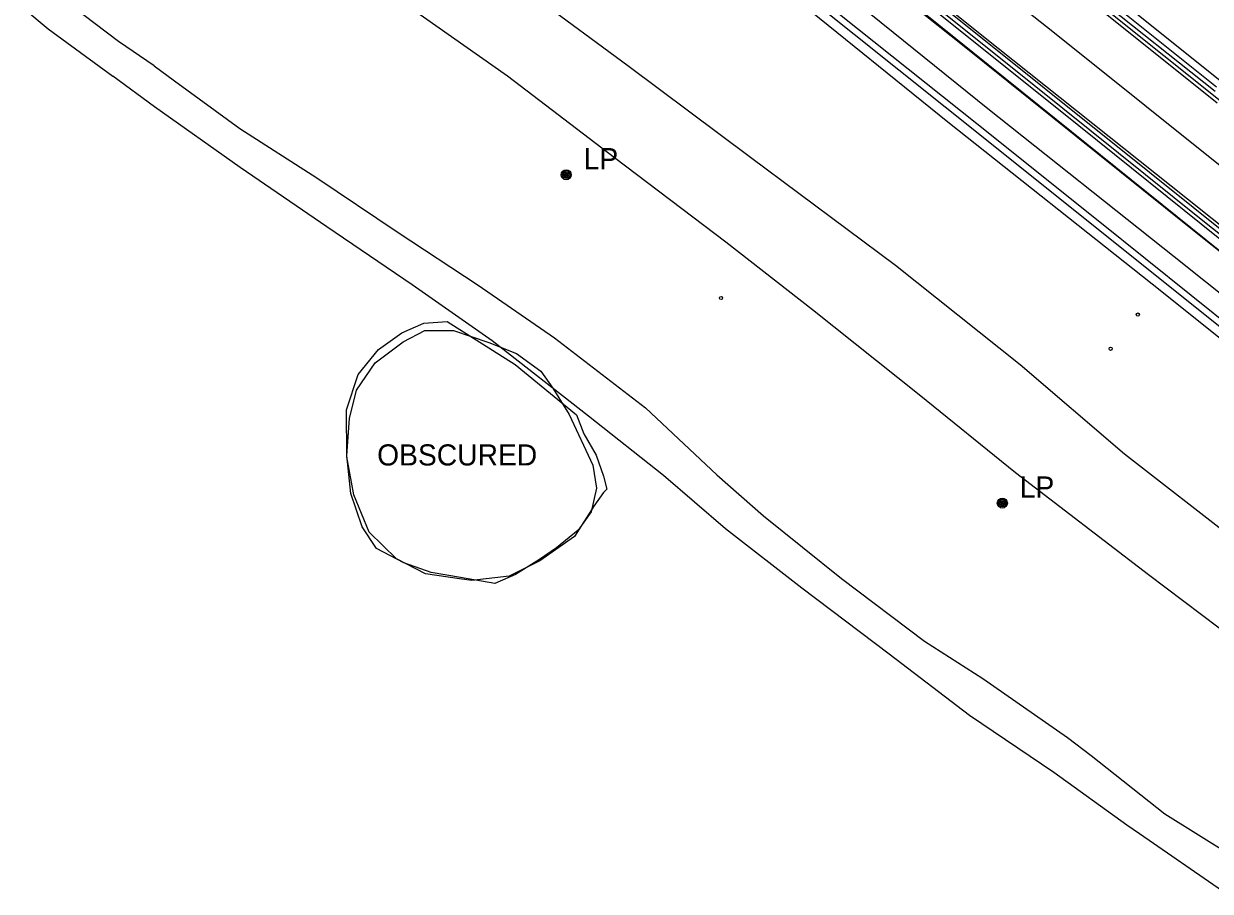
# Model space of a CAD drawing. Extents: x 368532 to 392481, y 10654822 to 10676899.
# Drawn here: x 379889.4 to 380170.4, y 10658865.9 to 10659071.4 of the extents above; entities that cross this region are included whole.
import ezdxf

# ---------------------------------------------------------------- set-up
doc = ezdxf.new("R2010")
doc.units = 0
for name, color, linetype in [('p_dtm obscured area', 7, 'Continuous'), ('p_dtm retaining wall', 7, 'Continuous'), ('p_dtm sidewalk', 7, 'Continuous'), ('p_road - paved curb', 7, 'Continuous'), ('p_road conc barrier', 7, 'Continuous'), ('p_road dirt road', 7, 'Continuous'), ('p_road paint stripe', 7, 'Continuous'), ('p_structure fence', 7, 'Continuous'), ('p_structure unidentified', 7, 'Continuous'), ('p_structure wall', 7, 'Continuous'), ('p_utility general pole', 7, 'Continuous'), ('p_veg woods', 7, 'Continuous')]:
    doc.layers.add(name, color=color, linetype=linetype)

msp = doc.modelspace()

# ---------------------------------------------------------------- linework, layer by layer
at = {"layer": 'p_dtm obscured area'}
msp.add_lwpolyline([(379992.64, 10658939.89), (379984.55, 10658941.12), (379977.66, 10658944.61), (379971.21, 10658950.97), (379967.56, 10658959.79), (379965.9, 10658968.76), (379965.89, 10658979.9), (379968.62, 10658988.27), (379973.45, 10658994.22), (379978.98, 10658998.18), (379984.15, 10659000.48), (379989.68, 10659000.82), (380005.81, 10658990.62), (380020.34, 10658978.72), (380022.07, 10658974.27), (380024.95, 10658969.22), (380026.67, 10658964.23), (380027.5, 10658961.15), (380026.74, 10658960.38), (380024.43, 10658957.14), (380019.82, 10658949.96), (380011.66, 10658944.13), (380004.36, 10658940.56), (379995.51, 10658939.49)], close=True, dxfattribs=at)
at = {"layer": 'p_dtm retaining wall'}
for p, q in [((380084.53, 10659088.47), (380133.86, 10659048.76)), ((380133.86, 10659048.76), (380190.92, 10659002.81))]:
    msp.add_line(p, q, dxfattribs=at)
at = {"layer": 'p_dtm sidewalk'}
for p, q in [((380092.25, 10659084.87), (380135.23, 10659050.48)), ((380135.23, 10659050.48), (380180.82, 10659013.81))]:
    msp.add_line(p, q, dxfattribs=at)
at = {"layer": 'p_road - paved curb'}
for p, q in [((380188.89, 10659040.08), (380120.68, 10659094.74)), ((380125.35, 10659093.69), (380171.88, 10659056.4)), ((380106.51, 10659075.79), (380156.01, 10659036.18)), ((380156.01, 10659036.18), (380203.63, 10658997.88))]:
    msp.add_line(p, q, dxfattribs=at)
at = {"layer": 'p_road conc barrier'}
for p, q in [((380171.55, 10659055.3), (380126.08, 10659091.52)), ((380122.31, 10659061.87), (380089.18, 10659088.35)), ((380168.2, 10659025), (380122.31, 10659061.87)), ((380205.51, 10658995.24), (380168.2, 10659025))]:
    msp.add_line(p, q, dxfattribs=at)
at = {"layer": 'p_road dirt road'}
for p, q in [((380001.32, 10659084.48), (380032.48, 10659061.46)), ((379911.85, 10659067.11), (379892.44, 10659082.01)), ((380003.97, 10659058.94), (379976.61, 10659078.18)), ((379889.43, 10659074.93), (379895.24, 10659070.17)), ((379895.24, 10659070.17), (379910.53, 10659058.96)), ((379920.29, 10659061.35), (379911.85, 10659067.11)), ((379920.36, 10659051.67), (379910.53, 10659058.96)), ((379920.29, 10659061.35), (379925.16, 10659057.82)), ((380029.32, 10659039.59), (380003.97, 10659058.94)), ((380032.48, 10659061.46), (380061.51, 10659039.79)), ((379925.16, 10659057.82), (379940.6, 10659046.57)), ((379940.68, 10659037.31), (379920.36, 10659051.67)), ((379940.6, 10659046.57), (379958.86, 10659034.82)), ((380055.66, 10659019.62), (380029.32, 10659039.59)), ((380061.51, 10659039.79), (380095.87, 10659014.15)), ((379961.22, 10659023.23), (379940.68, 10659037.31)), ((379958.86, 10659034.82), (379977.87, 10659022.04)), ((379981.39, 10659009.51), (379961.22, 10659023.23)), ((379977.87, 10659022.04), (379997.04, 10659009.45)), ((380076.17, 10659003.57), (380055.66, 10659019.62)), ((380095.87, 10659014.15), (380125.33, 10658990.69)), ((380000.34, 10658996.24), (379981.39, 10659009.51)), ((379997.04, 10659009.45), (380015.09, 10658996.94)), ((380101.42, 10658983.51), (380076.17, 10659003.57)), ((380023.16, 10658978.4), (380000.34, 10658996.24)), ((380015.09, 10658996.94), (380036.63, 10658980.41)), ((380125.33, 10658990.69), (380150.04, 10658969.53)), ((380124.26, 10658965.02), (380101.42, 10658983.51)), ((380036.63, 10658980.41), (380053.51, 10658964.53)), ((380040.91, 10658964.39), (380023.16, 10658978.4)), ((380150.04, 10658969.53), (380183.94, 10658943.16)), ((380055.62, 10658951.71), (380040.91, 10658964.39)), ((380053.51, 10658964.53), (380064.58, 10658954.78)), ((380155.76, 10658940.87), (380124.26, 10658965.02)), ((380064.58, 10658954.78), (380083.09, 10658939.97)), ((380073.68, 10658937.67), (380055.62, 10658951.71)), ((380083.09, 10658939.97), (380102.71, 10658925.15)), ((380179.89, 10658922.55), (380155.76, 10658940.87)), ((380094.35, 10658922.03), (380073.68, 10658937.67)), ((380102.71, 10658925.15), (380116.51, 10658916.31)), ((380113.33, 10658907.56), (380094.35, 10658922.03)), ((380116.51, 10658916.31), (380136.6, 10658902.3)), ((380133.33, 10658894), (380113.33, 10658907.56)), ((380136.6, 10658902.3), (380142.19, 10658898.04)), ((380142.19, 10658898.04), (380159.58, 10658884.23)), ((380150.58, 10658881.56), (380133.33, 10658894)), ((380159.58, 10658884.23), (380175.55, 10658874.29)), ((380153.63, 10658879.51), (380150.58, 10658881.56)), ((380173.24, 10658865.91), (380153.63, 10658879.51))]:
    msp.add_line(p, q, dxfattribs=at)
at = {"layer": 'p_road paint stripe'}
for p, q in [((380073.04, 10659103.48), (380116.28, 10659068.67)), ((380100.12, 10659095.95), (380133.1, 10659069.53)), ((380131.6, 10659090.94), (380181.11, 10659051.15)), ((380172.04, 10659052.56), (380127.66, 10659088.12)), ((380116.28, 10659068.67), (380164.96, 10659029.87)), ((380133.1, 10659069.53), (380188.1, 10659025.41)), ((380164.96, 10659029.87), (380211.35, 10658992.96))]:
    msp.add_line(p, q, dxfattribs=at)
at = {"layer": 'p_structure fence'}
for p, q in [((380111.73, 10659066.28), (380056.75, 10659110.12)), ((380107.57, 10659051.6), (380051.84, 10659096.18)), ((380084.98, 10659077.68), (380117.72, 10659051.3)), ((380165.01, 10659023.5), (380111.73, 10659066.28)), ((380166.72, 10659004.31), (380107.57, 10659051.6)), ((380117.72, 10659051.3), (380161.85, 10659016.24)), ((380217.31, 10658981.4), (380165.01, 10659023.5)), ((380161.85, 10659016.24), (380204.53, 10658981.93)), ((380222.7, 10658959.36), (380166.72, 10659004.31))]:
    msp.add_line(p, q, dxfattribs=at)
at = {"layer": 'p_structure unidentified'}
for centre in [(380054.54, 10659006.42), (380153.23, 10659002.48), (380146.78, 10658994.38)]:
    msp.add_circle(centre, 0.375, dxfattribs=at)
at = {"layer": 'p_structure wall'}
for p, q in [((380108.22, 10659048.08), (380063.88, 10659083.91)), ((380078.71, 10659076.69), (380115.13, 10659047.76)), ((380156.64, 10659009.71), (380108.22, 10659048.08)), ((380115.13, 10659047.76), (380144.22, 10659024.43)), ((380144.22, 10659024.43), (380184.5, 10658992.03)), ((380204.82, 10658970.94), (380156.64, 10659009.71))]:
    msp.add_line(p, q, dxfattribs=at)
at = {"layer": 'p_utility general pole'}
for centre, radius in [((380017.89, 10659035.6), 1.19), ((380017.89, 10659035.6), 0.901), ((380017.89, 10659035.6), 0.608), ((380017.89, 10659035.6), 0.337), ((380017.89, 10659035.6), 0.12), ((380121.14, 10658957.84), 1.19), ((380121.14, 10658957.84), 0.901), ((380121.14, 10658957.84), 0.608), ((380121.14, 10658957.84), 0.337), ((380121.14, 10658957.84), 0.12)]:
    msp.add_circle(centre, radius, dxfattribs=at)
at = {"layer": 'p_veg woods'}
msp.add_lwpolyline([(380024.14, 10658966.8), (380025.07, 10658961.4), (380023.76, 10658955.77), (380020.72, 10658951.45), (380015.58, 10658947.23), (380011.56, 10658944.45), (380005.86, 10658940.9), (380000.99, 10658938.78), (379992.85, 10658940.22), (379985.87, 10658941.39), (379979.45, 10658943.68), (379972.94, 10658947.08), (379969.59, 10658952.24), (379966.84, 10658960.09), (379965.97, 10658969.11), (379966.6, 10658977.86), (379968.21, 10658984.59), (379972.61, 10658991.02), (379979.25, 10658996), (379984.38, 10658998.7), (379991.21, 10658998.7), (379999.58, 10658995.86), (380006.11, 10658993.22), (380011.84, 10658989.09), (380014.67, 10658985.05), (380018.6, 10658978.81)], close=True, dxfattribs=at)

# ---------------------------------------------------------------- texts
at = {"layer": 'p_dtm obscured area'}
msp.add_text(' OBSCURED', height=5, dxfattribs=at).set_placement((379971.25, 10658966.74))
at = {"layer": 'p_utility general pole'}
for p in [(380022.01, 10659036.9), (380125.26, 10658959.14)]:
    msp.add_text('LP', height=5, dxfattribs=at).set_placement(p)

doc.saveas('drawing.dxf')
